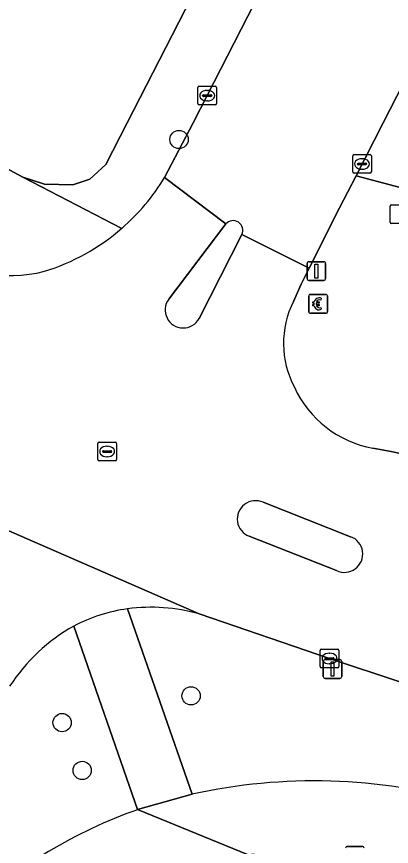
# Model space of a CAD drawing. Extents: x 160349 to 161355, y 381727 to 382854.
# Drawn here: x 161103.43 to 161123.5, y 382211.31 to 382255.68 of the extents above; entities that cross this region are included whole.
import ezdxf

# ---------------------------------------------------------------- set-up
doc = ezdxf.new("R2010")
doc.units = 0
for name, color, linetype in [('IMGEO_Berm_groen', 7, 'Continuous'), ('IMGEO_Betaalautomaat', 7, 'Continuous'), ('IMGEO_Boom', 7, 'Continuous'), ('IMGEO_Brandkraan', 7, 'Continuous'), ('IMGEO_Erf', 7, 'Continuous'), ('IMGEO_Fietspad_gesloten', 7, 'Continuous'), ('IMGEO_Kolk', 7, 'Continuous'), ('IMGEO_Lichtmast', 7, 'Continuous'), ('IMGEO_Rijbaan_lokaal_open', 7, 'Continuous'), ('IMGEO_Rioolput', 7, 'Continuous'), ('IMGEO_Verkeerseiland_open', 7, 'Continuous'), ('IMGEO_Voetpad_open', 7, 'Continuous')]:
    doc.layers.add(name, color=color, linetype=linetype)

msp = doc.modelspace()

# ---------------------------------------------------------------- linework, layer by layer
at = {"layer": 'IMGEO_Berm_groen'}
for points in [[(161109.371, 382224.009), (161112.825, 382214.097)], [(161124.052, 382220.065), (161120.187, 382221.355), (161113.211, 382223.739)], [(161109.907, 382213.272), (161106.494, 382223.087)]]:
    msp.add_lwpolyline(points, dxfattribs=at)
for centre, radius, start, end in [((161110.637, 382214.566), 9.527, 74.3228, 97.6332), ((161111.275, 382214.543), 9.791, 119.2302, 147.0512), ((161119.391, 382184.254), 30.556, 74.3426, 102.4092), ((161118.526, 382188.784), 25.96, 109.3896, 132.686)]:
    msp.add_arc(centre, radius, start, end, dxfattribs=at)
at = {"layer": 'IMGEO_Betaalautomaat'}
for p, q in [((161119.077, 382239.894), (161119.077, 382240.735)), ((161119.077, 382240.735), (161119.077, 382239.894)), ((161119.152, 382240.818), (161119.993, 382240.818)), ((161119.993, 382240.818), (161119.152, 382240.818)), ((161119.739, 382240.623), (161119.722, 382240.523)), ((161120.076, 382240.744), (161120.076, 382239.903)), ((161120.076, 382239.903), (161120.076, 382240.744)), ((161119.36, 382240.282), (161119.36, 382240.35)), ((161119.481, 382240.35), (161119.481, 382240.282)), ((161120.002, 382239.819), (161119.161, 382239.819)), ((161119.161, 382239.819), (161120.002, 382239.819)), ((161119.726, 382240.117), (161119.748, 382240.03))]:
    msp.add_line(p, q, dxfattribs=at)
for points in [[(161119.36, 382240.35), (161119.291, 382240.35), (161119.291, 382240.419), (161119.37, 382240.419)], [(161119.365, 382240.213), (161119.291, 382240.213), (161119.291, 382240.282), (161119.36, 382240.282)], [(161119.492, 382240.419), (161119.639, 382240.419), (161119.639, 382240.35), (161119.481, 382240.35)], [(161119.481, 382240.282), (161119.639, 382240.282), (161119.639, 382240.213), (161119.495, 382240.213)]]:
    msp.add_lwpolyline(points, dxfattribs=at)
for centre, radius, start, end in [((161119.155, 382240.741), 0.0779, 92.4484, 184.2845), ((161119.155, 382240.741), 0.0779, 92.4484, 184.2845), ((161119.653, 382240.343), 0.293, 73.014, 165.0139), ((161119.999, 382240.741), 0.0779, 2.4484, 94.2845), ((161119.999, 382240.741), 0.0779, 2.4484, 94.2845), ((161119.626, 382240.268), 0.267, 191.8096, 297.0389), ((161119.659, 382240.356), 0.179, 69.3236, 159.5683), ((161119.659, 382240.283), 0.179, 202.7625, 291.8693), ((161119.155, 382239.897), 0.0779, 182.4484, 274.2845), ((161119.155, 382239.897), 0.0779, 182.4484, 274.2845), ((161119.999, 382239.897), 0.0779, 272.4484, 4.2845), ((161119.999, 382239.897), 0.0779, 272.4484, 4.2845)]:
    msp.add_arc(centre, radius, start, end, dxfattribs=at)
at = {"layer": 'IMGEO_Boom'}
for centre in [(161112.132, 382249.106), (161112.776, 382219.358), (161105.87, 382217.927), (161106.944, 382215.369)]:
    msp.add_circle(centre, 0.489, dxfattribs=at)
at = {"layer": 'IMGEO_Brandkraan'}
for p, q in [((161123.428, 382244.687), (161123.428, 382245.539)), ((161123.503, 382245.613), (161124.355, 382245.613)), ((161124.355, 382244.613), (161123.503, 382244.613))]:
    msp.add_line(p, q, dxfattribs=at)
for points in [[(161123.428, 382244.687), (161123.428, 382245.539)], [(161123.503, 382245.613), (161124.355, 382245.613)], [(161124.355, 382244.613), (161123.503, 382244.613)]]:
    msp.add_lwpolyline(points, dxfattribs=at)
for centre, start, end in [((161123.505, 382245.537), 91.552, 178.448), ((161123.505, 382245.537), 91.552, 178.448), ((161123.505, 382244.689), 181.552, 268.448), ((161123.505, 382244.689), 181.552, 268.448)]:
    msp.add_arc(centre, 0.0765, start, end, dxfattribs=at)
at = {"layer": 'IMGEO_Erf'}
msp.add_lwpolyline([(161085.586, 382256.831), (161098.331, 382250), (161103.758, 382247.091), (161104.932, 382246.723), (161106.451, 382246.688), (161107.358, 382246.987), (161108.208, 382247.767), (161109.356, 382250), (161130.084, 382290.335)], dxfattribs=at)
at = {"layer": 'IMGEO_Fietspad_gesloten'}
for points in [[(161112.825, 382214.097), (161109.907, 382213.272), (161115.799, 382210.867), (161116.175, 382210.919)], [(161105.615, 382207.129), (161107.515, 382208.279), (161109.194, 382209.118), (161111.197, 382209.861), (161112.715, 382210.346), (161114.35, 382210.669), (161115.799, 382210.867), (161109.907, 382213.272)]]:
    msp.add_lwpolyline(points, dxfattribs=at)
for centre, radius, start, end in [((161119.391, 382184.254), 30.556, 74.3426, 102.4092), ((161118.526, 382188.784), 25.96, 109.3896, 132.686)]:
    msp.add_arc(centre, radius, start, end, dxfattribs=at)
at = {"layer": 'IMGEO_Kolk'}
for p, q in [((161113.136, 382251.026), (161113.136, 382251.878)), ((161113.211, 382251.952), (161114.063, 382251.952)), ((161113.624, 382251.732), (161113.649, 382251.732)), ((161114.137, 382251.878), (161114.137, 382251.026)), ((161113.395, 382251.446), (161113.395, 382251.458)), ((161113.833, 382251.409), (161113.435, 382251.409)), ((161113.438, 382251.495), (161113.836, 382251.495)), ((161113.879, 382251.458), (161113.879, 382251.446)), ((161114.063, 382250.952), (161113.211, 382250.952)), ((161113.647, 382251.172), (161113.622, 382251.172)), ((161121.428, 382247.372), (161121.428, 382248.224)), ((161121.503, 382248.298), (161122.355, 382248.298)), ((161122.429, 382248.224), (161122.429, 382247.372)), ((161121.687, 382247.792), (161121.687, 382247.804)), ((161122.125, 382247.755), (161121.727, 382247.755)), ((161121.73, 382247.841), (161122.128, 382247.841)), ((161121.916, 382248.078), (161121.941, 382248.078)), ((161122.171, 382247.804), (161122.171, 382247.792)), ((161122.355, 382247.298), (161121.503, 382247.298)), ((161121.939, 382247.518), (161121.914, 382247.518)), ((161119.686, 382220.929), (161119.686, 382221.781)), ((161119.761, 382221.855), (161120.613, 382221.855)), ((161120.174, 382221.635), (161120.199, 382221.635)), ((161120.687, 382221.781), (161120.687, 382220.929)), ((161119.945, 382221.349), (161119.945, 382221.361)), ((161120.383, 382221.312), (161119.985, 382221.312)), ((161119.988, 382221.398), (161120.386, 382221.398)), ((161120.197, 382221.075), (161120.172, 382221.075)), ((161120.429, 382221.361), (161120.429, 382221.349)), ((161120.613, 382220.855), (161119.761, 382220.855))]:
    msp.add_line(p, q, dxfattribs=at)
for points in [[(161113.136, 382251.026), (161113.136, 382251.878)], [(161113.211, 382251.952), (161114.063, 382251.952)], [(161114.137, 382251.878), (161114.137, 382251.026)], [(161114.063, 382250.952), (161113.211, 382250.952)], [(161121.428, 382247.372), (161121.428, 382248.224)], [(161121.503, 382248.298), (161122.355, 382248.298)], [(161122.429, 382248.224), (161122.429, 382247.372)], [(161122.355, 382247.298), (161121.503, 382247.298)], [(161119.686, 382220.929), (161119.686, 382221.781)], [(161119.761, 382221.855), (161120.613, 382221.855)], [(161120.687, 382221.781), (161120.687, 382220.929)], [(161120.613, 382220.855), (161119.761, 382220.855)]]:
    msp.add_lwpolyline(points, dxfattribs=at)
for centre, radius, start, end in [((161113.213, 382251.876), 0.0765, 91.552, 178.448), ((161113.213, 382251.876), 0.0765, 91.552, 178.448), ((161114.061, 382251.876), 0.0765, 1.552, 88.448), ((161114.061, 382251.876), 0.0765, 1.552, 88.448), ((161113.435, 382251.455), 0.0403, 85.8775, 175.7526), ((161113.432, 382251.445), 0.0366, 178.938, 274.7102), ((161113.836, 382251.452), 0.043, 264.8664, 352.4533), ((161113.84, 382251.457), 0.0386, 1.7309, 96.639), ((161113.213, 382251.028), 0.0765, 181.552, 268.448), ((161113.213, 382251.028), 0.0765, 181.552, 268.448), ((161114.061, 382251.028), 0.0765, 271.552, 358.448), ((161114.061, 382251.028), 0.0765, 271.552, 358.448), ((161121.505, 382248.222), 0.0765, 91.552, 178.448), ((161121.505, 382248.222), 0.0765, 91.552, 178.448), ((161122.353, 382248.222), 0.0765, 1.552, 88.448), ((161122.353, 382248.222), 0.0765, 1.552, 88.448), ((161121.727, 382247.801), 0.0403, 85.8775, 175.7526), ((161121.724, 382247.791), 0.0366, 178.938, 274.7102), ((161122.128, 382247.798), 0.043, 264.8664, 352.4533), ((161122.132, 382247.803), 0.0386, 1.7309, 96.639), ((161121.505, 382247.374), 0.0765, 181.552, 268.448), ((161121.505, 382247.374), 0.0765, 181.552, 268.448), ((161122.353, 382247.374), 0.0765, 271.552, 358.448), ((161122.353, 382247.374), 0.0765, 271.552, 358.448), ((161119.763, 382221.779), 0.0765, 91.552, 178.448), ((161119.763, 382221.779), 0.0765, 91.552, 178.448), ((161120.611, 382221.779), 0.0765, 1.552, 88.448), ((161120.611, 382221.779), 0.0765, 1.552, 88.448), ((161119.985, 382221.358), 0.0403, 85.8775, 175.7526), ((161119.982, 382221.348), 0.0366, 178.938, 274.7102), ((161120.386, 382221.355), 0.043, 264.8664, 352.4533), ((161120.39, 382221.36), 0.0386, 1.7309, 96.639), ((161119.763, 382220.931), 0.0765, 181.552, 268.448), ((161119.763, 382220.931), 0.0765, 181.552, 268.448), ((161120.611, 382220.931), 0.0765, 271.552, 358.448), ((161120.611, 382220.931), 0.0765, 271.552, 358.448)]:
    msp.add_arc(centre, radius, start, end, dxfattribs=at)
for centre, major_axis, ratio, start_param, end_param in [((161113.623, 382251.452), (-0.387, 0.002), 0.722429, 4.712389, 7.853982), ((161113.648, 382251.452), (-0.39, 0.002), 0.717154, 1.570796, 4.712389), ((161121.915, 382247.798), (-0.387, 0.002), 0.722429, 4.712389, 7.853982), ((161121.94, 382247.798), (-0.39, 0.002), 0.717154, 1.570796, 4.712389), ((161120.173, 382221.355), (-0.387, 0.002), 0.722429, 4.712389, 7.853982), ((161120.198, 382221.355), (-0.39, 0.002), 0.717154, 1.570796, 4.712389)]:
    msp.add_ellipse(centre, major_axis=major_axis, ratio=ratio, start_param=start_param, end_param=end_param, dxfattribs=at)
at = {"layer": 'IMGEO_Lichtmast'}
for p, q in [((161118.986, 382241.673), (161118.986, 382242.473)), ((161118.986, 382242.473), (161118.986, 382241.673)), ((161119.086, 382242.573), (161119.876, 382242.573)), ((161119.876, 382242.573), (161119.086, 382242.573)), ((161119.976, 382242.473), (161119.976, 382241.673)), ((161119.976, 382241.673), (161119.976, 382242.473)), ((161119.876, 382241.573), (161119.086, 382241.573)), ((161119.086, 382241.573), (161119.876, 382241.573)), ((161119.854, 382220.394), (161119.854, 382221.194)), ((161119.854, 382221.194), (161119.854, 382220.394)), ((161119.954, 382221.294), (161120.744, 382221.294)), ((161120.744, 382221.294), (161119.954, 382221.294)), ((161120.844, 382221.194), (161120.844, 382220.394)), ((161120.844, 382220.394), (161120.844, 382221.194)), ((161120.744, 382220.294), (161119.954, 382220.294)), ((161119.954, 382220.294), (161120.744, 382220.294)), ((161121.148, 382211.308), (161121.938, 382211.308)), ((161121.938, 382211.308), (161121.148, 382211.308))]:
    msp.add_line(p, q, dxfattribs=at)
for points in [[(161119.406, 382242.448), (161119.556, 382242.448), (161119.556, 382241.698), (161119.406, 382241.698), (161119.406, 382242.448)], [(161120.274, 382221.169), (161120.424, 382221.169), (161120.424, 382220.419), (161120.274, 382220.419), (161120.274, 382221.169)]]:
    msp.add_lwpolyline(points, dxfattribs=at)
for centre, start, end in [((161119.086, 382242.473), 90, 180), ((161119.086, 382242.473), 90, 180), ((161119.876, 382242.473), 0, 90), ((161119.876, 382242.473), 360, 90), ((161119.086, 382241.673), 180, 270), ((161119.086, 382241.673), 180, 270), ((161119.876, 382241.673), 270, 0), ((161119.876, 382241.673), 270, 0), ((161119.954, 382221.194), 90, 180), ((161119.954, 382221.194), 90, 180), ((161120.744, 382221.194), 0, 90), ((161120.744, 382221.194), 360, 90), ((161119.954, 382220.394), 180, 270), ((161119.954, 382220.394), 180, 270), ((161120.744, 382220.394), 270, 0), ((161120.744, 382220.394), 270, 0), ((161121.148, 382211.208), 90, 180), ((161121.148, 382211.208), 90, 180), ((161121.938, 382211.208), 0, 90), ((161121.938, 382211.208), 360, 90)]:
    msp.add_arc(centre, 0.1, start, end, dxfattribs=at)
at = {"layer": 'IMGEO_Rijbaan_lokaal_open'}
for points in [[(161144.12, 382310.941), (161135.302, 382293.732), (161131.3, 382285.922), (161125.142, 382273.904), (161122.041, 382267.851), (161112.894, 382250), (161111.357, 382247.08), (161114.637, 382244.59)], [(161115.496, 382244.02), (161119.099, 382242.23), (161120.723, 382245.449), (161121.607, 382247.172), (161123.057, 382250), (161135.94, 382275.122), (161138.409, 382279.937)], [(161098.573, 382243.313), (161091.75, 382246.802), (161086.257, 382236.178), (161094.072, 382232.067), (161113.211, 382223.739), (161120.187, 382221.355), (161124.052, 382220.065), (161131.55, 382218.344), (161143.531, 382215.669), (161148.23, 382214.595), (161150.894, 382226.306), (161135.701, 382229.708), (161123.497, 382232.422), (161122.506, 382232.605)], [(161111.576, 382240.567), (161114.637, 382244.59), (161111.357, 382247.08)], [(161119.099, 382242.23), (161115.496, 382244.02), (161113.202, 382239.542)], [(161118.256, 382240.451), (161118.476, 382240.934), (161118.667, 382241.373), (161119.099, 382242.23)], [(161113.211, 382223.739), (161094.072, 382232.067), (161095.669, 382231.24)], [(161116.63, 382229.706), (161121.319, 382227.868)], [(161120.563, 382226.056), (161115.89, 382227.894)]]:
    msp.add_lwpolyline(points, dxfattribs=at)
for centre, radius, start, end in [((161101.715, 382252.875), 11.25, 310.7765, 328.9945), ((161115.028, 382244.248), 0.52, 334.033, 138.8335), ((161101.53, 382253.035), 11.491, 287.1937, 310.9531), ((161103.083, 382249.427), 7.597, 233.5861, 284.0508), ((161112.35, 382239.992), 0.964, 143.4081, 332.1388), ((161122.705, 382238.208), 4.983, 153.248, 208.0513), ((161123.517, 382238.24), 5.725, 204.5079, 259.8291), ((161116.226, 382228.814), 0.979, 65.6205, 249.9504), ((161120.985, 382226.944), 0.983, 244.5721, 70.1343), ((161110.57, 382215.318), 8.774, 97.8552, 117.6832), ((161110.637, 382214.566), 9.527, 74.3228, 97.6332), ((161111.275, 382214.543), 9.791, 119.2302, 147.0512)]:
    msp.add_arc(centre, radius, start, end, dxfattribs=at)
at = {"layer": 'IMGEO_Rioolput'}
for p, q in [((161107.78, 382231.995), (161107.78, 382232.847)), ((161107.855, 382232.921), (161108.707, 382232.921)), ((161108.268, 382232.701), (161108.293, 382232.701)), ((161108.781, 382232.847), (161108.781, 382231.995)), ((161108.039, 382232.415), (161108.039, 382232.427)), ((161108.477, 382232.378), (161108.079, 382232.378)), ((161108.082, 382232.464), (161108.48, 382232.464)), ((161108.523, 382232.427), (161108.523, 382232.415)), ((161108.707, 382231.921), (161107.855, 382231.921)), ((161108.291, 382232.141), (161108.266, 382232.141))]:
    msp.add_line(p, q, dxfattribs=at)
for points in [[(161107.78, 382231.995), (161107.78, 382232.847)], [(161107.855, 382232.921), (161108.707, 382232.921)], [(161108.781, 382232.847), (161108.781, 382231.995)], [(161108.707, 382231.921), (161107.855, 382231.921)]]:
    msp.add_lwpolyline(points, dxfattribs=at)
for centre, radius, start, end in [((161107.857, 382232.845), 0.0765, 91.552, 178.448), ((161107.857, 382232.845), 0.0765, 91.552, 178.448), ((161108.705, 382232.845), 0.0765, 1.552, 88.448), ((161108.705, 382232.845), 0.0765, 1.552, 88.448), ((161108.079, 382232.424), 0.0403, 85.8775, 175.7526), ((161108.076, 382232.414), 0.0366, 178.938, 274.7102), ((161108.48, 382232.421), 0.043, 264.8664, 352.4533), ((161108.484, 382232.426), 0.0386, 1.7309, 96.639), ((161107.857, 382231.997), 0.0765, 181.552, 268.448), ((161107.857, 382231.997), 0.0765, 181.552, 268.448), ((161108.705, 382231.997), 0.0765, 271.552, 358.448), ((161108.705, 382231.997), 0.0765, 271.552, 358.448)]:
    msp.add_arc(centre, radius, start, end, dxfattribs=at)
for centre, major_axis, ratio, start_param, end_param in [((161108.267, 382232.421), (-0.387, 0.002), 0.722429, 4.712389, 7.853982), ((161108.292, 382232.421), (-0.39, 0.002), 0.717154, 1.570796, 4.712389)]:
    msp.add_ellipse(centre, major_axis=major_axis, ratio=ratio, start_param=start_param, end_param=end_param, dxfattribs=at)
at = {"layer": 'IMGEO_Verkeerseiland_open'}
for points in [[(161114.637, 382244.59), (161111.576, 382240.567)], [(161113.202, 382239.542), (161115.496, 382244.02)], [(161121.319, 382227.868), (161116.63, 382229.706)], [(161115.89, 382227.894), (161120.563, 382226.056)]]:
    msp.add_lwpolyline(points, dxfattribs=at)
for centre, radius, start, end in [((161115.028, 382244.248), 0.52, 334.033, 138.8335), ((161112.35, 382239.992), 0.964, 143.4081, 332.1388), ((161116.226, 382228.814), 0.979, 65.6205, 249.9504), ((161120.985, 382226.944), 0.983, 244.5721, 70.1343)]:
    msp.add_arc(centre, radius, start, end, dxfattribs=at)
at = {"layer": 'IMGEO_Voetpad_open'}
for points in [[(161144.697, 382313.507), (161138.843, 382316.361), (161140.175, 382315.135), (161140.989, 382313.693), (161141.099, 382312.905), (161140.668, 382310.931), (161130.842, 382291.81), (161130.084, 382290.335), (161109.356, 382250), (161108.208, 382247.767), (161107.358, 382246.987), (161106.451, 382246.688), (161104.932, 382246.723), (161103.758, 382247.091), (161109.062, 382244.356)], [(161111.357, 382247.08), (161112.894, 382250), (161122.041, 382267.851), (161121.596, 382268.078), (161124.697, 382274.131), (161125.142, 382273.904), (161131.3, 382285.922)], [(161129.059, 382250), (161129.229, 382250.582), (161140.406, 382272.76), (161135.94, 382275.122), (161123.057, 382250), (161121.607, 382247.172), (161131.647, 382244.501)], [(161109.062, 382244.356), (161103.758, 382247.091), (161098.331, 382250), (161085.586, 382256.831), (161064.731, 382267.357)], [(161134.098, 382243.849), (161131.647, 382244.501), (161121.607, 382247.172), (161120.723, 382245.449), (161119.099, 382242.23), (161118.667, 382241.373), (161118.476, 382240.934), (161118.256, 382240.451)], [(161122.506, 382232.605), (161123.497, 382232.422), (161135.701, 382229.708), (161150.894, 382226.306), (161152.829, 382225.873), (161153.576, 382225.704), (161163.613, 382223.436), (161182.688, 382219.139), (161206.205, 382213.869), (161207.576, 382213.558), (161210.203, 382212.962), (161214.044, 382212.09), (161229.11, 382208.652), (161229.435, 382208.582), (161233.035, 382207.802)], [(161106.494, 382223.087), (161109.907, 382213.272), (161112.825, 382214.097), (161109.371, 382224.009)]]:
    msp.add_lwpolyline(points, dxfattribs=at)
for centre, radius, start, end in [((161101.715, 382252.875), 11.25, 310.7765, 328.9945), ((161101.53, 382253.035), 11.491, 287.1937, 310.9531), ((161103.083, 382249.427), 7.597, 233.5861, 284.0508), ((161122.705, 382238.208), 4.983, 153.248, 208.0513), ((161123.517, 382238.24), 5.725, 204.5079, 259.8291), ((161110.57, 382215.318), 8.774, 97.8552, 117.6832)]:
    msp.add_arc(centre, radius, start, end, dxfattribs=at)

doc.saveas('drawing.dxf')
